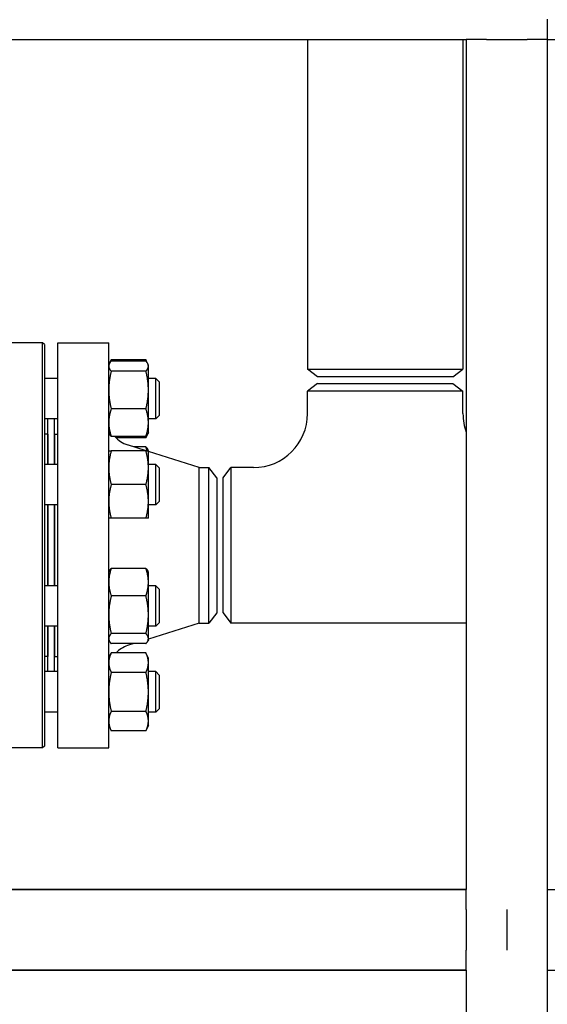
# Model space of a CAD drawing. Header units: inches. Extents: x 18 to 846, y -44 to 561.
# Tile 444 of 642: x 416 to 426, y 273 to 291. Entities that reach past the tile are written whole.
import ezdxf

# ---------------------------------------------------------------- set-up
doc = ezdxf.new("R2010")
doc.units = ezdxf.units.IN
doc.header["$LTSCALE"] = 24
doc.header["$MEASUREMENT"] = 0
doc.layers.add('Visible (ANSI)', color=7, linetype='Continuous', lineweight=30)

msp = doc.modelspace()

# ---------------------------------------------------------------- linework, layer by layer
at = {"layer": 'Visible (ANSI)'}
for p, q in [((425.92943, 291.3315), (425.92943, 290.9565)), ((394.92843, 290.9565), (424.42943, 290.9565)), ((421.49093, 290.9565), (421.49093, 284.84692)), ((424.36593, 290.9565), (424.36593, 284.84692)), ((424.42943, 290.9565), (424.42943, 275.2065)), ((424.80443, 290.9565), (424.42943, 290.9565)), ((424.80443, 290.9565), (425.55443, 290.9565)), ((425.92943, 290.9565), (425.55443, 290.9565)), ((425.92943, 290.9565), (425.92943, 255.2065)), ((425.92943, 290.9565), (430.02218, 290.9565)), ((416.58468, 285.3315), (415.67843, 285.3315)), ((416.58468, 277.8315), (416.58468, 285.3315)), ((416.61593, 285.30025), (416.58468, 285.3315)), ((416.61593, 285.30025), (416.61593, 277.86275)), ((416.86843, 277.8315), (416.86843, 285.3315)), ((416.86843, 285.3315), (417.80843, 285.3315)), ((417.80843, 277.8315), (417.80843, 285.3315)), ((417.81871, 284.94476), (417.85352, 285.0194)), ((418.49734, 285.0194), (417.85352, 285.0194)), ((418.49734, 284.9948), (417.85352, 284.9948)), ((418.53215, 284.94476), (418.49734, 285.0194)), ((417.80843, 284.92271), (417.81871, 284.94476)), ((418.49734, 284.80802), (417.85352, 284.80802)), ((418.54243, 284.92271), (418.53215, 284.94476)), ((418.54243, 284.90141), (418.54243, 284.92271)), ((418.54243, 284.45947), (418.54243, 284.90141)), ((421.49093, 284.84692), (424.36593, 284.84692)), ((421.67393, 284.7065), (421.49093, 284.84692)), ((424.18293, 284.7065), (424.36593, 284.84692)), ((416.86843, 284.67271), (416.61593, 284.67271)), ((418.67843, 284.67271), (418.54243, 284.67271)), ((418.67843, 283.92271), (418.67843, 284.67271)), ((418.74093, 284.61021), (418.67843, 284.67271)), ((424.18293, 284.7065), (421.67393, 284.7065)), ((418.54243, 283.85577), (418.54243, 284.45947)), ((418.74093, 284.61021), (418.74093, 283.98521)), ((421.67593, 284.5815), (421.48843, 284.43763)), ((424.36843, 284.43763), (421.48843, 284.43763)), ((421.48843, 284.0215), (421.48843, 284.43763)), ((421.67593, 284.5815), (424.18093, 284.5815)), ((424.18093, 284.5815), (424.36843, 284.43763)), ((424.36843, 284.0215), (424.36843, 284.43763)), ((418.49734, 284.11092), (417.85352, 284.11092)), ((416.86843, 283.92271), (416.61593, 283.92271)), ((416.68343, 283.08159), (416.68343, 283.92271)), ((416.80343, 283.08159), (416.80343, 283.92271)), ((418.67843, 283.92271), (418.54243, 283.92271)), ((418.74093, 283.98521), (418.67843, 283.92271)), ((418.54243, 283.67271), (418.54243, 283.85577)), ((416.67843, 283.6415), (416.61593, 283.6415)), ((416.67843, 283.6415), (416.67843, 283.08159)), ((416.80843, 283.08159), (416.80843, 283.6415)), ((416.80843, 283.6415), (416.86843, 283.6415)), ((417.80843, 283.67271), (417.81871, 283.65066)), ((418.49734, 283.60061), (417.85352, 283.60061)), ((418.49734, 283.57602), (417.94331, 283.57602)), ((418.53215, 283.65066), (418.49734, 283.57602)), ((418.54243, 283.67271), (418.53215, 283.65066)), ((416.67843, 283.5215), (416.68343, 283.5215)), ((416.80343, 283.5215), (416.80843, 283.5215)), ((418.50274, 283.33159), (418.15745, 283.44095)), ((418.49734, 283.40369), (418.27511, 283.40369)), ((418.54243, 283.33159), (418.53215, 283.35364)), ((418.49734, 283.33159), (417.85352, 283.33159)), ((418.54243, 283.01909), (418.54243, 283.33159)), ((419.48176, 283.0215), (418.54243, 283.31902)), ((416.86843, 283.08159), (416.61593, 283.08159)), ((418.67843, 283.08159), (418.54243, 283.08159)), ((418.54243, 282.39409), (418.54243, 283.01909)), ((418.67843, 282.33159), (418.67843, 283.08159)), ((418.74093, 283.01909), (418.67843, 283.08159)), ((418.74093, 283.01909), (418.74093, 282.39409)), ((419.48176, 280.1415), (419.48176, 283.0215)), ((419.48176, 283.0215), (419.66456, 283.0215)), ((419.66456, 280.1415), (419.66456, 283.0215)), ((419.80843, 282.834), (419.66456, 283.0215)), ((419.92843, 282.834), (420.0723, 283.0215)), ((420.0723, 283.0215), (420.0723, 280.1415)), ((420.48843, 283.0215), (420.0723, 283.0215)), ((419.80843, 282.834), (419.80843, 280.329)), ((419.92843, 280.329), (419.92843, 282.834)), ((418.49734, 282.70659), (417.85352, 282.70659)), ((416.86843, 282.33159), (416.61593, 282.33159)), ((416.67843, 282.33159), (416.67843, 280.83141)), ((416.68343, 280.83141), (416.68343, 282.33159)), ((416.80343, 280.83141), (416.80343, 282.33159)), ((416.80843, 280.83141), (416.80843, 282.33159)), ((418.54243, 282.08159), (418.54243, 282.39409)), ((418.67843, 282.33159), (418.54243, 282.33159)), ((418.74093, 282.39409), (418.67843, 282.33159)), ((418.49734, 282.08159), (417.85352, 282.08159)), ((417.80843, 281.08141), (417.81871, 281.10346)), ((418.49734, 281.15351), (417.85352, 281.15351)), ((418.54243, 281.08141), (418.53215, 281.10346)), ((418.54243, 280.89835), (418.54243, 281.08141)), ((416.86843, 280.83141), (416.61593, 280.83141)), ((418.54243, 280.29465), (418.54243, 280.89835)), ((418.67843, 280.83141), (418.54243, 280.83141)), ((418.67843, 280.08141), (418.67843, 280.83141)), ((418.74093, 280.76891), (418.67843, 280.83141)), ((418.49734, 280.6432), (417.85352, 280.6432)), ((418.74093, 280.76891), (418.74093, 280.14391)), ((418.54243, 279.85271), (418.54243, 280.29465)), ((419.80843, 280.329), (419.66456, 280.1415)), ((419.92843, 280.329), (420.0723, 280.1415)), ((416.86843, 280.08141), (416.61593, 280.08141)), ((416.67843, 280.08141), (416.67843, 279.5215)), ((416.68343, 279.2403), (416.68343, 280.08141)), ((416.80343, 279.2403), (416.80343, 280.08141)), ((416.80843, 279.5215), (416.80843, 280.08141)), ((419.48176, 280.1415), (418.54243, 279.84398)), ((418.67843, 280.08141), (418.54243, 280.08141)), ((418.74093, 280.14391), (418.67843, 280.08141)), ((419.48176, 280.1415), (419.66456, 280.1415)), ((424.42943, 280.1415), (420.0723, 280.1415)), ((418.49734, 279.9461), (417.85352, 279.9461)), ((417.80843, 279.83141), (417.81871, 279.80937)), ((418.49734, 279.75932), (417.85352, 279.75932)), ((418.27511, 279.75932), (418.15745, 279.72205)), ((418.54243, 279.83141), (418.53215, 279.80937)), ((418.54243, 279.83141), (418.54243, 279.85271)), ((416.67843, 279.5215), (416.61593, 279.5215)), ((416.67843, 279.6415), (416.68343, 279.6415)), ((416.80343, 279.6415), (416.80843, 279.6415)), ((416.80843, 279.5215), (416.86843, 279.5215)), ((417.80843, 279.4903), (417.85352, 279.58698)), ((418.49734, 279.58698), (417.85352, 279.58698)), ((418.54243, 279.4903), (418.49734, 279.58698)), ((418.54243, 279.40656), (418.54243, 279.4903)), ((418.54243, 278.8653), (418.54243, 279.40656)), ((416.86843, 279.2403), (416.61593, 279.2403)), ((418.49734, 279.22614), (417.85352, 279.22614)), ((418.67843, 279.2403), (418.54243, 279.2403)), ((418.67843, 278.4903), (418.67843, 279.2403)), ((418.74093, 279.1778), (418.67843, 279.2403)), ((418.74093, 279.1778), (418.74093, 278.5528)), ((418.54243, 278.32403), (418.54243, 278.8653)), ((416.86843, 278.4903), (416.61593, 278.4903)), ((418.49734, 278.50445), (417.85352, 278.50445)), ((418.67843, 278.4903), (418.54243, 278.4903)), ((418.74093, 278.5528), (418.67843, 278.4903)), ((417.80843, 278.2403), (417.85352, 278.14361)), ((418.54243, 278.2403), (418.49734, 278.14361)), ((418.54243, 278.2403), (418.54243, 278.32403)), ((418.49734, 278.14361), (417.85352, 278.14361)), ((416.58468, 277.8315), (415.67843, 277.8315)), ((416.61593, 277.86275), (416.58468, 277.8315)), ((416.86843, 277.8315), (417.80843, 277.8315)), ((394.92843, 275.2065), (424.42943, 275.2065)), ((424.42943, 275.2065), (410.42893, 275.2065)), ((424.42943, 274.8315), (424.42943, 275.2065)), ((425.92943, 275.2065), (428.39012, 275.2065)), ((424.42943, 274.8315), (424.42943, 274.0815)), ((425.17943, 274.8315), (425.17943, 274.0815)), ((424.42943, 273.7065), (424.42943, 274.0815)), ((394.92843, 273.7065), (424.42943, 273.7065)), ((424.42943, 273.7065), (410.42893, 273.7065)), ((424.42943, 273.7065), (424.42943, 255.2065)), ((425.92943, 273.7065), (430.02218, 273.7065))]:
    msp.add_line(p, q, dxfattribs=at)
for centre, radius, start, end in [((420.48843, 284.0215), 1, 270, 0), ((425.36843, 284.0215), 1, 180, 200.115708), ((418.30843, 283.91762), 0.5, 219.346629, 252.425284), ((418.30843, 279.24539), 0.5, 107.574716, 136.906395)]:
    msp.add_arc(centre, radius, start, end, dxfattribs=at)
for points, weights in [([(417.85352, 284.9948), (417.80843, 284.94476), (417.80843, 284.90141)], [1, 1.0379548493, 1]), ([(417.85352, 285.0194), (417.84124, 284.99308), (417.83244, 284.96842)], [1, 1.01005189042, 1.01477953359]), ([(418.51842, 284.96842), (418.50961, 284.99308), (418.49734, 285.0194)], [1.01477953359, 1.01005189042, 1]), ([(418.54243, 284.90141), (418.54243, 284.94476), (418.49734, 284.9948)], [1, 1.0379548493, 1]), ([(417.80843, 284.90141), (417.80843, 284.85807), (417.85352, 284.80802)], [1, 1.0379548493, 1]), ([(417.85352, 284.80802), (417.80843, 284.62123), (417.80843, 284.45947)], [1, 1.0379548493, 1]), ([(418.49734, 284.80802), (418.54243, 284.85807), (418.54243, 284.90141)], [1, 1.0379548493, 1]), ([(418.54243, 284.45947), (418.54243, 284.62123), (418.49734, 284.80802)], [1, 1.0379548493, 1]), ([(417.80843, 284.45947), (417.80843, 284.29771), (417.85352, 284.11092)], [1, 1.0379548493, 1]), ([(418.49734, 284.11092), (418.54243, 284.29771), (418.54243, 284.45947)], [1, 1.0379548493, 1]), ([(417.85352, 284.11092), (417.80843, 283.97418), (417.80843, 283.85577)], [1, 1.0379548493, 1]), ([(418.54243, 283.85577), (418.54243, 283.97418), (418.49734, 284.11092)], [1, 1.0379548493, 1]), ([(417.80843, 283.85577), (417.80843, 283.73735), (417.85352, 283.60061)], [1, 1.0379548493, 1]), ([(418.49734, 283.60061), (418.54243, 283.73735), (418.54243, 283.85577)], [1, 1.0379548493, 1]), ([(417.85352, 283.60061), (417.82974, 283.627), (417.81871, 283.65066)], [1, 1.01965956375, 1.01895290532]), ([(418.53215, 283.65066), (418.52112, 283.627), (418.49734, 283.60061)], [1.01895290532, 1.01965956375, 1]), ([(418.49734, 283.57602), (418.50961, 283.60233), (418.51842, 283.627)], [1, 1.01005189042, 1.01477953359]), ([(418.49734, 283.40369), (418.52112, 283.3773), (418.53215, 283.35364)], [1, 1.01965956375, 1.01895290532]), ([(418.51842, 283.33159), (418.50961, 283.36647), (418.49734, 283.40369)], [1.01477953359, 1.01005189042, 1]), ([(417.80843, 283.33159), (417.80843, 283.33159), (417.85352, 283.33159)], [1, 1.0379548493, 1]), ([(417.85352, 283.33159), (417.80843, 283.16412), (417.80843, 283.01909)], [1, 1.0379548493, 1]), ([(418.54243, 283.01909), (418.54243, 283.16412), (418.49734, 283.33159)], [1, 1.0379548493, 1]), ([(418.49734, 283.33159), (418.54243, 283.33159), (418.54243, 283.33159)], [1, 1.0379548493, 1]), ([(417.80843, 283.01909), (417.80843, 282.87406), (417.85352, 282.70659)], [1, 1.0379548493, 1]), ([(418.49734, 282.70659), (418.54243, 282.87406), (418.54243, 283.01909)], [1, 1.0379548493, 1]), ([(417.85352, 282.70659), (417.80843, 282.53912), (417.80843, 282.39409)], [1, 1.0379548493, 1]), ([(418.54243, 282.39409), (418.54243, 282.53912), (418.49734, 282.70659)], [1, 1.0379548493, 1]), ([(417.80843, 282.39409), (417.80843, 282.24906), (417.85352, 282.08159)], [1, 1.0379548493, 1]), ([(418.49734, 282.08159), (418.54243, 282.24906), (418.54243, 282.39409)], [1, 1.0379548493, 1]), ([(417.85352, 282.08159), (417.80843, 282.08159), (417.80843, 282.08159)], [1, 1.0379548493, 1]), ([(418.54243, 282.08159), (418.54243, 282.08159), (418.49734, 282.08159)], [1, 1.0379548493, 1]), ([(417.85352, 281.15351), (417.80843, 281.01677), (417.80843, 280.89835)], [1, 1.0379548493, 1]), ([(417.81871, 281.10346), (417.82974, 281.12712), (417.85352, 281.15351)], [1.01895290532, 1.01965956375, 1]), ([(418.54243, 280.89835), (418.54243, 281.01677), (418.49734, 281.15351)], [1, 1.0379548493, 1]), ([(418.49734, 281.15351), (418.52112, 281.12712), (418.53215, 281.10346)], [1, 1.01965956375, 1.01895290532]), ([(417.80843, 280.89835), (417.80843, 280.77994), (417.85352, 280.6432)], [1, 1.0379548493, 1]), ([(418.49734, 280.6432), (418.54243, 280.77994), (418.54243, 280.89835)], [1, 1.0379548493, 1]), ([(417.85352, 280.6432), (417.80843, 280.45641), (417.80843, 280.29465)], [1, 1.0379548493, 1]), ([(418.54243, 280.29465), (418.54243, 280.45641), (418.49734, 280.6432)], [1, 1.0379548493, 1]), ([(417.80843, 280.29465), (417.80843, 280.13289), (417.85352, 279.9461)], [1, 1.0379548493, 1]), ([(418.49734, 279.9461), (418.54243, 280.13289), (418.54243, 280.29465)], [1, 1.0379548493, 1]), ([(417.85352, 279.9461), (417.80843, 279.89605), (417.80843, 279.85271)], [1, 1.0379548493, 1]), ([(418.54243, 279.85271), (418.54243, 279.89605), (418.49734, 279.9461)], [1, 1.0379548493, 1]), ([(417.80843, 279.85271), (417.80843, 279.80937), (417.85352, 279.75932)], [1, 1.0379548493, 1]), ([(418.49734, 279.75932), (418.54243, 279.80937), (418.54243, 279.85271)], [1, 1.0379548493, 1]), ([(417.85352, 279.58698), (417.80843, 279.4903), (417.80843, 279.40656)], [1, 1.0379548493, 1]), ([(418.54243, 279.40656), (418.54243, 279.4903), (418.49734, 279.58698)], [1, 1.0379548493, 1]), ([(417.80843, 279.40656), (417.80843, 279.32283), (417.85352, 279.22614)], [1, 1.0379548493, 1]), ([(418.49734, 279.22614), (418.54243, 279.32283), (418.54243, 279.40656)], [1, 1.0379548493, 1]), ([(417.85352, 279.22614), (417.80843, 279.03276), (417.80843, 278.8653)], [1, 1.0379548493, 1]), ([(418.54243, 278.8653), (418.54243, 279.03276), (418.49734, 279.22614)], [1, 1.0379548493, 1]), ([(417.80843, 278.8653), (417.80843, 278.69783), (417.85352, 278.50445)], [1, 1.0379548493, 1]), ([(418.49734, 278.50445), (418.54243, 278.69783), (418.54243, 278.8653)], [1, 1.0379548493, 1]), ([(417.85352, 278.50445), (417.80843, 278.40776), (417.80843, 278.32403)], [1, 1.0379548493, 1]), ([(418.54243, 278.32403), (418.54243, 278.40776), (418.49734, 278.50445)], [1, 1.0379548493, 1]), ([(417.80843, 278.32403), (417.80843, 278.2403), (417.85352, 278.14361)], [1, 1.0379548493, 1]), ([(418.49734, 278.14361), (418.54243, 278.2403), (418.54243, 278.32403)], [1, 1.0379548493, 1])]:
    msp.add_rational_spline(points, weights, degree=2, dxfattribs=at)

doc.saveas('drawing.dxf')
